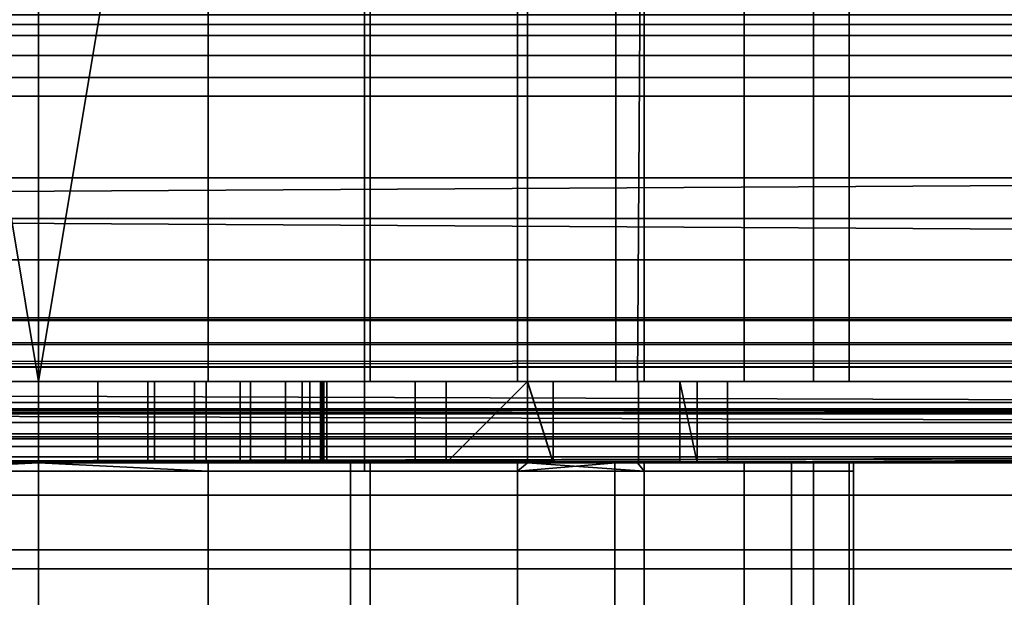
# Model space of a CAD drawing. Header units: millimetres. Extents: x -503 to 6703, y -110 to 249.
# Tile 1014 of 1056: x 4091.77 to 4103.85, y -29.65 to -22.56. Entities that reach past the tile are written whole.
import ezdxf

# ---------------------------------------------------------------- set-up
doc = ezdxf.new("R2010")
doc.units = ezdxf.units.MM
doc.layers.add('152', color=7, linetype='Continuous', true_color=0xffffff)

# ---------------------------------------------------------------- blocks, each defined once
blk = doc.blocks.new('UG_SURFACE_310')
at = {"layer": '152', "color": 250, "linetype": 'Continuous', "lineweight": 35}
for points in [[(4037.5, -21.648, 0.728), (4962.5, -21.648, 0.728), (4962.5, -22.621, 1.379), (4037.5, -22.621, 1.379)], [(4037.5, -23.5, 23.5), (4962.5, -23.5, 23.5), (4962.5, -22.5, 23.5), (4037.5, -22.5, 23.5)], [(4037.5, -22.621, 1.379), (4962.5, -22.621, 1.379), (4962.5, -23.272, 2.352), (4037.5, -23.272, 2.352)], [(4037.5, -23.272, 2.352), (4962.5, -23.272, 2.352), (4962.5, -23.5, 3.5), (4037.5, -23.5, 3.5)], [(4037.5, -23.5, 3.5), (4962.5, -23.5, 3.5), (4962.5, -23.5, 23.5), (4037.5, -23.5, 23.5)]]:
    blk.add_3dface(points, dxfattribs=at)
blk = doc.blocks.new('UG_SURFACE_311')
at = {"layer": '152', "color": 252, "linetype": 'Continuous', "lineweight": 35}
for points in [[(4037.5, -20.228, 24), (4962.5, -20.228, 24), (4962.5, -23.5, 24), (4037.5, -23.5, 24)], [(4037.5, -24.5, 30.5), (4962.5, -24.5, 30.5), (4962.5, -20.25, 30.5), (4037.5, -20.25, 30.5)], [(4037.5, -23, 28), (4962.5, -23, 28), (4962.5, -23.5, 29.5), (4037.5, -23.5, 29.5)], [(4037.5, -23.5, 26.5), (4962.5, -23.5, 26.5), (4962.5, -23, 28), (4037.5, -23, 28)], [(4037.5, -23.5, 0.5), (4962.5, -23.5, 0.5), (4962.5, -24.5, 0.5), (4037.5, -24.5, 0.5)], [(4037.5, -23.5, 24), (4962.5, -23.5, 24), (4962.5, -23.5, 0.5), (4037.5, -23.5, 0.5)], [(4037.5, -23.5, 29.5), (4962.5, -23.5, 29.5), (4962.5, -24.5, 29.5), (4037.5, -24.5, 29.5)], [(4037.5, -24.5, 26.5), (4962.5, -24.5, 26.5), (4962.5, -23.5, 26.5), (4037.5, -23.5, 26.5)], [(4037.5, -24.5, 0.5), (4962.5, -24.5, 0.5), (4962.5, -24.5, 26.5), (4037.5, -24.5, 26.5)], [(4037.5, -24.5, 29.5), (4962.5, -24.5, 29.5), (4962.5, -24.5, 30.5), (4037.5, -24.5, 30.5)]]:
    blk.add_3dface(points, dxfattribs=at)
blk = doc.blocks.new('UG_SURFACE_313')
at = {"layer": '152', "color": 35, "linetype": 'Continuous', "lineweight": 35}
for points in [[(4088, -13.4, 1108), (4096, -13.4, 1108), (4096, -28.1, 1108), (4088, -28.1, 1108)], [(4096, -13.4, 1100), (4088, -13.4, 1100), (4088, -28.1, 1100), (4096, -28.1, 1100)], [(4096, -13.4, 1108), (4096, -13.4, 1100), (4096, -28.1, 1100), (4096, -28.1, 1108)], [(4040, -14.5, 1002), (4114, -14.5, 1002), (4114, -27, 1002), (4040, -27, 1002)], [(4114, -14.5, 1159), (4040, -14.5, 1159), (4040, -27, 1159), (4114, -27, 1159)], [(4098, -14.5, 1003), (4086, -14.5, 1003), (4086, -27, 1003), (4098, -27, 1003)], [(4086, -14.5, 1158), (4098, -14.5, 1158), (4098, -27, 1158), (4086, -27, 1158)], [(4092, -14.5, 1094), (4092, -27, 1094), (4087.933, -27, 1094.864), (4087.933, -14.5, 1094.864)], [(4094.079, -14.5, 1113.781), (4089.921, -14.5, 1113.781), (4092, -27, 1114)], [(4089.921, -14.5, 1113.781), (4089.921, -27, 1113.781), (4092, -27, 1114)], [(4096.067, -14.5, 1094.864), (4096.067, -27, 1094.864), (4092, -27, 1094), (4092, -14.5, 1094)], [(4092, -27, 1114), (4094.079, -27, 1113.781), (4094.079, -14.5, 1113.781)], [(4094.079, -14.5, 1113.781), (4094.079, -27, 1113.781), (4097.878, -27, 1112.09), (4097.878, -14.5, 1112.09)], [(4098, -27, 1096.269), (4096.067, -27, 1094.864), (4096.067, -14.5, 1094.864), (4098, -14.5, 1096.269)], [(4098, -14.5, 1111.955), (4097.878, -14.5, 1112.09), (4097.878, -27, 1112.09), (4098, -27, 1111.955)], [(4104.75, -14.5, 1003), (4098, -14.5, 1003), (4098, -27, 1003), (4104.75, -27, 1003)], [(4098, -14.5, 1158), (4104.75, -14.5, 1158), (4104.75, -27, 1158), (4098, -27, 1158)], [(4099.084, -14.5, 1110.75), (4098, -14.5, 1111.955), (4098, -27, 1111.955), (4099.084, -27, 1110.75)], [(4099.35, -27, 1097.25), (4098, -27, 1096.269), (4098, -14.5, 1096.269), (4099.432, -14.5, 1097.309)], [(4099.084, -27, 1110.75), (4100.66, -27, 1109), (4100.66, -14.5, 1109), (4099.084, -14.5, 1110.75)], [(4099.432, -14.5, 1097.309), (4099.432, -27, 1097.309), (4099.35, -27, 1097.25)], [(4101.511, -14.5, 1100.91), (4101.511, -27, 1100.91), (4099.432, -27, 1097.309), (4099.432, -14.5, 1097.309)], [(4100.66, -14.5, 1109), (4100.66, -27, 1109), (4101.945, -27, 1105.045), (4101.945, -14.5, 1105.045)], [(4101.945, -14.5, 1105.045), (4101.945, -27, 1105.045), (4101.511, -27, 1100.91), (4101.511, -14.5, 1100.91)], [(4963, -30, 2017), (4963, -19.41, 2017), (4037, -19.41, 2017), (4037, -24.75, 2017)], [(4039, -19.41, 30.5), (4961, -19.41, 30.5), (4037, -25, 30.5), (4037, -24.75, 30.5)], [(4961, -19.41, 30.5), (4963, -19.41, 30.5), (4963, -25, 30.5), (4037, -25, 30.5)], [(4127, -22.753, 1171.853), (4040, -22.753, 1171.853), (4040, -19.5, 1172.5), (4127, -19.5, 1172.5)], [(4127, -19.5, 996.5), (4040, -19.5, 996.5), (4040, -22.753, 997.147), (4127, -22.753, 997.147)], [(4127, -25.51, 1170.01), (4040, -25.51, 1170.01), (4040, -22.753, 1171.853), (4127, -22.753, 1171.853)], [(4127, -22.753, 997.147), (4040, -22.753, 997.147), (4040, -25.51, 998.99), (4127, -25.51, 998.99)], [(4037, -24.75, 2017), (4037, -30, 2017), (4963, -30, 2017)], [(4037, -30), (4037, -25), (4963, -25), (4963, -30)], [(4037, -25), (4037, -25, 30.5), (4963, -25, 30.5), (4963, -25)], [(4127, -27.353, 1167.253), (4040, -27.353, 1167.253), (4040, -25.51, 1170.01), (4127, -25.51, 1170.01)], [(4127, -25.51, 998.99), (4040, -25.51, 998.99), (4040, -27.353, 1001.747), (4127, -27.353, 1001.747)], [(4040, -27, 1002), (4114, -27, 1002), (4113.979, -27.257, 1002.051)], [(4113.979, -27.257, 1002.051), (4040, -27.26, 1002.035), (4040, -27, 1002)], [(4114, -27, 1159), (4040, -27, 1159), (4040, -27.383, 1158.924), (4113.968, -27.383, 1158.924)], [(4098, -27, 1129.75), (4086, -27, 1129.75), (4091.272, -27, 1145.576), (4092.728, -27, 1145.576)], [(4086, -27, 1158), (4098, -27, 1158), (4092, -27, 1152.5), (4090.577, -27, 1152.197)], [(4086, -27, 1090.5), (4098, -27, 1090.5), (4092, -27, 1087), (4090.661, -27, 1086.734)], [(4088.5, -27, 1081.5), (4092, -27, 1040.5), (4088.543, -27, 1039.765), (4086, -27, 1090.5)], [(4098, -27, 1003), (4086, -27, 1003), (4090.086, -27, 1008.381), (4092, -27, 1008)], [(4086, -27, 1090.5), (4087.933, -27, 1094.864), (4092, -27, 1094)], [(4092, -27, 1094), (4096.067, -27, 1094.864), (4098, -27, 1090.5), (4086, -27, 1090.5)], [(4092, -27, 1114), (4089.921, -27, 1113.781), (4086, -27, 1129.75), (4098, -27, 1129.75)], [(4088.5, -27, 1081.5), (4095.457, -27, 1039.765), (4092, -27, 1040.5)], [(4095.457, -27, 1039.765), (4088.5, -27, 1081.5), (4088.767, -27, 1080.161)], [(4088.543, -28, 1039.765), (4088.543, -27, 1039.765), (4092, -27, 1040.5), (4092, -28, 1040.5)], [(4098, -27, 1037.918), (4088.767, -27, 1080.161), (4089.525, -27, 1079.025)], [(4088.767, -27, 1080.161), (4098, -27, 1037.918), (4095.457, -27, 1039.765)], [(4098, -27, 1037.918), (4089.525, -27, 1079.025), (4090.661, -27, 1078.266)], [(4092, -28, 1008), (4092, -27, 1008), (4090.086, -27, 1008.381), (4090.086, -28, 1008.381)], [(4090.577, -28, 1152.197), (4090.577, -27, 1152.197), (4092, -27, 1152.5), (4092, -28, 1152.5)], [(4090.661, -27, 1078.266), (4092, -27, 1078), (4098, -27, 1037.918)], [(4090.661, -28, 1086.734), (4090.661, -27, 1086.734), (4092, -27, 1087), (4092, -28, 1087)], [(4092, -28, 1078), (4092, -27, 1078), (4090.661, -27, 1078.266), (4090.661, -28, 1078.266)], [(4092.728, -28, 1145.576), (4092.728, -27, 1145.576), (4091.272, -27, 1145.576), (4091.272, -28, 1145.576)], [(4092, -28, 1040.5), (4092, -27, 1040.5), (4095.457, -27, 1039.765), (4095.457, -28, 1039.765)], [(4093.914, -28, 1008.381), (4093.914, -27, 1008.381), (4092, -27, 1008), (4092, -28, 1008)], [(4098, -27, 1037.918), (4092, -27, 1078), (4093.339, -27, 1078.266)], [(4093.339, -27, 1086.734), (4092, -27, 1087), (4098, -27, 1090.5)], [(4092, -27, 1008), (4093.914, -27, 1008.381), (4098, -27, 1003)], [(4098, -27, 1129.75), (4094.079, -27, 1113.781), (4092, -27, 1114)], [(4093.423, -27, 1152.197), (4092, -27, 1152.5), (4098, -27, 1158)], [(4092, -28, 1087), (4092, -27, 1087), (4093.339, -27, 1086.734), (4093.339, -28, 1086.734)], [(4093.339, -28, 1078.266), (4093.339, -27, 1078.266), (4092, -27, 1078), (4092, -28, 1078)], [(4092, -28, 1152.5), (4092, -27, 1152.5), (4093.423, -27, 1152.197), (4093.423, -28, 1152.197)], [(4098, -27, 1129.75), (4092.728, -27, 1145.576), (4094.057, -27, 1146.168)], [(4094.057, -28, 1146.168), (4094.057, -27, 1146.168), (4092.728, -27, 1145.576), (4092.728, -28, 1145.576)], [(4098, -27, 1090.5), (4094.475, -27, 1085.975), (4093.339, -27, 1086.734)], [(4093.339, -27, 1078.266), (4094.475, -27, 1079.025), (4098, -27, 1037.918)], [(4093.339, -28, 1086.734), (4093.339, -27, 1086.734), (4094.475, -27, 1085.975), (4094.475, -28, 1085.975)], [(4094.475, -28, 1079.025), (4094.475, -27, 1079.025), (4093.339, -27, 1078.266), (4093.339, -28, 1078.266)], [(4098, -27, 1158), (4094.601, -27, 1151.342), (4093.423, -27, 1152.197)], [(4093.423, -28, 1152.197), (4093.423, -27, 1152.197), (4094.601, -27, 1151.342), (4094.601, -28, 1151.342)], [(4095.536, -28, 1009.465), (4095.536, -27, 1009.465), (4093.914, -27, 1008.381), (4093.914, -28, 1008.381)], [(4093.914, -27, 1008.381), (4095.536, -27, 1009.465), (4098, -27, 1003)], [(4094.057, -27, 1146.168), (4095.031, -27, 1147.25), (4098, -27, 1129.75)], [(4095.031, -28, 1147.25), (4095.031, -27, 1147.25), (4094.057, -27, 1146.168), (4094.057, -28, 1146.168)], [(4098, -27, 1129.75), (4097.878, -27, 1112.09), (4094.079, -27, 1113.781)], [(4098, -27, 1090.5), (4095.233, -27, 1084.839), (4094.475, -27, 1085.975)], [(4094.475, -27, 1079.025), (4095.233, -27, 1080.161), (4098, -27, 1037.918)], [(4094.475, -28, 1085.975), (4094.475, -27, 1085.975), (4095.233, -27, 1084.839), (4095.233, -28, 1084.839)], [(4095.233, -28, 1080.161), (4095.233, -27, 1080.161), (4094.475, -27, 1079.025), (4094.475, -28, 1079.025)], [(4098, -27, 1158), (4095.329, -27, 1150.082), (4094.601, -27, 1151.342)], [(4094.601, -28, 1151.342), (4094.601, -27, 1151.342), (4095.329, -27, 1150.082), (4095.329, -28, 1150.082)], [(4098, -27, 1129.75), (4095.031, -27, 1147.25), (4095.481, -27, 1148.634)], [(4095.481, -28, 1148.634), (4095.481, -27, 1148.634), (4095.031, -27, 1147.25), (4095.031, -28, 1147.25)], [(4098, -27, 1090.5), (4098, -27, 1037.918), (4095.233, -27, 1080.161), (4095.5, -27, 1081.5)], [(4095.5, -27, 1083.5), (4095.233, -27, 1084.839), (4098, -27, 1090.5)], [(4095.233, -28, 1084.839), (4095.233, -27, 1084.839), (4095.5, -27, 1083.5), (4095.5, -28, 1083.5)], [(4095.5, -28, 1081.5), (4095.5, -27, 1081.5), (4095.233, -27, 1080.161), (4095.233, -28, 1080.161)], [(4095.481, -27, 1148.634), (4095.329, -27, 1150.082), (4098, -27, 1158), (4098, -27, 1129.75)], [(4095.329, -28, 1150.082), (4095.329, -27, 1150.082), (4095.481, -27, 1148.634), (4095.481, -28, 1148.634)], [(4098.316, -28, 1037.689), (4095.457, -28, 1039.765), (4095.457, -27, 1039.765), (4098, -27, 1037.918)], [(4098, -27, 1090.5), (4095.5, -27, 1081.5), (4095.5, -27, 1083.5)], [(4095.5, -27, 1083.5), (4095.5, -27, 1081.5), (4095.5, -28, 1081.5), (4095.5, -28, 1083.5)], [(4096.62, -28, 1011.087), (4096.62, -27, 1011.087), (4095.536, -27, 1009.465), (4095.536, -28, 1009.465)], [(4098, -27, 1003), (4095.536, -27, 1009.465), (4096.62, -27, 1011.087)], [(4096.067, -27, 1094.864), (4098, -27, 1096.269), (4098, -27, 1090.5)], [(4097, -28, 1013), (4097, -27, 1013), (4096.62, -27, 1011.087), (4096.62, -28, 1011.087)], [(4098, -27, 1014.25), (4098, -27, 1003), (4096.62, -27, 1011.087), (4097, -27, 1013)], [(4097, -28, 1025.126), (4099.363, -28, 1027.753), (4099.363, -27, 1027.753), (4098, -27, 1026.238)], [(4098, -27, 1026.238), (4097, -27, 1025.126), (4097, -28, 1025.126)], [(4097, -28, 1013), (4097, -28, 1025.126), (4097, -27, 1025.126), (4097, -27, 1014.25)], [(4097, -27, 1014.25), (4097, -27, 1013), (4097, -28, 1013)], [(4097, -27, 1013), (4097, -27, 1014.25), (4098, -27, 1014.25)], [(4098, -27, 1026.238), (4098, -27, 1014.25), (4097, -27, 1014.25), (4097, -27, 1025.126)], [(4098, -27, 1129.75), (4098, -27, 1111.955), (4097.878, -27, 1112.09)], [(4098, -27, 1037.918), (4098.316, -27, 1037.689), (4098.316, -28, 1037.689)], [(4104.75, -27, 1014.25), (4098, -27, 1014.25), (4098, -27, 1026.238), (4099.363, -27, 1027.753)], [(4104.75, -27, 1090.5), (4098, -27, 1090.5), (4098, -27, 1096.269), (4099.35, -27, 1097.25)], [(4104.75, -27, 1110.75), (4099.084, -27, 1110.75), (4098, -27, 1111.955)], [(4098, -27, 1111.955), (4098, -27, 1129.75), (4104.75, -27, 1129.75), (4104.75, -27, 1110.75)], [(4098.316, -27, 1037.689), (4098, -27, 1037.918), (4098, -27, 1090.5), (4104.75, -27, 1090.5)], [(4104.75, -27, 1158), (4104.75, -27, 1129.75), (4098, -27, 1129.75), (4098, -27, 1158)], [(4104.75, -27, 1014.25), (4104.75, -27, 1003), (4098, -27, 1003), (4098, -27, 1014.25)], [(4100.083, -28, 1034.629), (4098.316, -28, 1037.689), (4098.316, -27, 1037.689), (4099.869, -27, 1035)], [(4104.75, -27, 1090.5), (4104.75, -27, 1035), (4099.869, -27, 1035), (4098.316, -27, 1037.689)], [(4100.66, -27, 1109), (4099.084, -27, 1110.75), (4104.75, -27, 1110.75)], [(4104.75, -27, 1097.25), (4099.35, -27, 1097.25), (4099.432, -27, 1097.309)], [(4099.35, -27, 1097.25), (4104.75, -27, 1097.25), (4104.75, -27, 1090.5)], [(4100.454, -28, 1031.115), (4100.454, -27, 1031.115), (4099.363, -27, 1027.753), (4099.363, -28, 1027.753)], [(4104.75, -27, 1035), (4104.75, -27, 1014.25), (4099.363, -27, 1027.753), (4100.454, -27, 1031.115)], [(4104.75, -27, 1097.25), (4099.432, -27, 1097.309), (4101.511, -27, 1100.91)], [(4099.869, -27, 1035), (4100.083, -27, 1034.629), (4100.083, -28, 1034.629)], [(4100.083, -27, 1034.629), (4099.869, -27, 1035), (4104.75, -27, 1035)], [(4100.083, -28, 1034.629), (4100.083, -27, 1034.629), (4100.454, -27, 1031.115), (4100.454, -28, 1031.115)], [(4100.454, -27, 1031.115), (4100.083, -27, 1034.629), (4104.75, -27, 1035)], [(4104.75, -27, 1110.75), (4101.945, -27, 1105.045), (4100.66, -27, 1109)], [(4101.511, -27, 1100.91), (4101.945, -27, 1105.045), (4104.75, -27, 1110.75), (4104.75, -27, 1097.25)], [(4040, -27.26, 1002.035), (4113.979, -27.257, 1002.051), (4113.968, -27.383, 1002.076)], [(4040, -27.26, 1002.035), (4113.968, -27.383, 1002.076), (4113.944, -27.503, 1002.136)], [(4113.944, -27.503, 1002.136), (4040, -27.503, 1002.136), (4040, -27.26, 1002.035)], [(4127, -28, 1164), (4040, -28, 1164), (4040, -27.353, 1167.253), (4127, -27.353, 1167.253)], [(4127, -27.353, 1001.747), (4040, -27.353, 1001.747), (4040, -27.503, 1002.136), (4113.944, -27.503, 1002.136)], [(4113.968, -27.383, 1158.924), (4040, -27.383, 1158.924), (4040, -27.707, 1158.707), (4113.879, -27.707, 1158.707)], [(4113.879, -27.707, 1158.707), (4040, -27.707, 1158.707), (4040, -27.924, 1158.383), (4113.744, -27.924, 1158.383)], [(4113.744, -27.924, 1158.383), (4040, -27.924, 1158.383), (4040, -28, 1158), (4113.586, -28, 1158)], [(4113.586, -28, 1158), (4040, -28, 1158), (4040, -28, 1164), (4127, -28, 1164)], [(4092, -43.5, 1005), (4092, -28, 1005), (4088.173, -28, 1005.761), (4088.173, -43.5, 1005.761)], [(4088.173, -43.5, 1041.239), (4088.173, -28, 1041.239), (4092, -28, 1042), (4092, -43.5, 1042)], [(4092, -28, 1042), (4088.173, -28, 1041.239), (4088.543, -28, 1039.765), (4092, -28, 1040.5)], [(4088.173, -28, 1005.761), (4092, -28, 1005), (4092, -28, 1008), (4090.086, -28, 1008.381)], [(4088.5, -28, 1081.5), (4093.339, -28, 1078.266), (4092, -28, 1078), (4090.661, -28, 1078.266)], [(4088.5, -28, 1081.5), (4095.5, -28, 1081.5), (4095.233, -28, 1080.161), (4094.475, -28, 1079.025)], [(4095.5, -28, 1083.5), (4088.5, -28, 1083.5), (4088.767, -28, 1084.839), (4089.525, -28, 1085.975)], [(4094.475, -28, 1079.025), (4093.339, -28, 1078.266), (4088.5, -28, 1081.5)], [(4088.5, -28, 1081.5), (4088.5, -28, 1083.5), (4095.5, -28, 1083.5), (4095.5, -28, 1081.5)], [(4088.969, -28, 1147.25), (4088.519, -28, 1148.634), (4088.671, -28, 1150.082), (4092, -28, 1149)], [(4088.671, -28, 1150.082), (4089.399, -28, 1151.342), (4090.577, -28, 1152.197), (4092, -28, 1149)], [(4091.272, -28, 1145.576), (4089.943, -28, 1146.168), (4088.969, -28, 1147.25), (4092, -28, 1149)], [(4089.525, -28, 1085.975), (4090.661, -28, 1086.734), (4095.5, -28, 1083.5)], [(4090.577, -28, 1152.197), (4092, -28, 1152.5), (4093.423, -28, 1152.197), (4092, -28, 1149)], [(4095.5, -28, 1083.5), (4090.661, -28, 1086.734), (4092, -28, 1087), (4093.339, -28, 1086.734)], [(4094.057, -28, 1146.168), (4092.728, -28, 1145.576), (4091.272, -28, 1145.576), (4092, -28, 1149)], [(4095.827, -43.5, 1005.761), (4095.827, -28, 1005.761), (4092, -28, 1005), (4092, -43.5, 1005)], [(4092, -43.5, 1042), (4092, -28, 1042), (4095.827, -28, 1041.239), (4095.827, -43.5, 1041.239)], [(4092, -28, 1040.5), (4095.457, -28, 1039.765), (4095.827, -28, 1041.239), (4092, -28, 1042)], [(4093.914, -28, 1008.381), (4092, -28, 1008), (4092, -28, 1005), (4095.827, -28, 1005.761)], [(4092, -28, 1149), (4093.423, -28, 1152.197), (4094.601, -28, 1151.342)], [(4094.601, -28, 1151.342), (4095.329, -28, 1150.082), (4095.481, -28, 1148.634), (4092, -28, 1149)], [(4095.481, -28, 1148.634), (4095.031, -28, 1147.25), (4094.057, -28, 1146.168), (4092, -28, 1149)], [(4093.339, -28, 1086.734), (4094.475, -28, 1085.975), (4095.233, -28, 1084.839), (4095.5, -28, 1083.5)], [(4095.827, -28, 1005.761), (4099.071, -28, 1007.929), (4095.536, -28, 1009.465), (4093.914, -28, 1008.381)], [(4099.071, -28, 1039.071), (4095.827, -28, 1041.239), (4095.457, -28, 1039.765), (4098.316, -28, 1037.689)], [(4096.62, -28, 1011.087), (4095.536, -28, 1009.465), (4099.071, -28, 1007.929), (4101.239, -28, 1011.173)], [(4099.071, -43.5, 1007.929), (4099.071, -28, 1007.929), (4095.827, -28, 1005.761), (4095.827, -43.5, 1005.761)], [(4095.827, -43.5, 1041.239), (4095.827, -28, 1041.239), (4099.071, -28, 1039.071), (4099.071, -43.5, 1039.071)], [(4097, -28, 1013), (4096.62, -28, 1011.087), (4101.239, -28, 1011.173)], [(4097, -28, 1013), (4101.239, -28, 1011.173), (4102, -28, 1015)], [(4102, -28, 1015), (4099.363, -28, 1027.753), (4097, -28, 1025.126), (4097, -28, 1013)], [(4098.316, -28, 1037.689), (4100.083, -28, 1034.629), (4101.239, -28, 1035.827), (4099.071, -28, 1039.071)], [(4101.239, -43.5, 1011.173), (4101.239, -28, 1011.173), (4099.071, -28, 1007.929), (4099.071, -43.5, 1007.929)], [(4099.071, -43.5, 1039.071), (4099.071, -28, 1039.071), (4101.239, -28, 1035.827), (4101.239, -43.5, 1035.827)], [(4100.454, -28, 1031.115), (4099.363, -28, 1027.753), (4102, -28, 1015), (4102, -28, 1032)], [(4102, -28, 1032), (4101.239, -28, 1035.827), (4100.083, -28, 1034.629), (4100.454, -28, 1031.115)], [(4102, -43.5, 1015), (4102, -28, 1015), (4101.239, -28, 1011.173), (4101.239, -43.5, 1011.173)], [(4101.239, -43.5, 1035.827), (4101.239, -28, 1035.827), (4102, -28, 1032), (4102, -43.5, 1032)], [(4102, -28, 1032), (4102, -28, 1015), (4102, -43.5, 1015), (4102, -43.5, 1032)], [(4088, -28.1, 1108), (4096, -28.1, 1108), (4092, -28.1, 1114), (4087.933, -28.1, 1113.135)], [(4087.933, -43.5, 1113.135), (4087.933, -28.1, 1113.135), (4092, -28.1, 1114), (4092, -43.5, 1114)], [(4096, -28.1, 1100), (4088, -28.1, 1100), (4089.921, -28.1, 1094.218), (4094.079, -28.1, 1094.218)], [(4094.079, -43.5, 1094.218), (4094.079, -28.1, 1094.218), (4089.921, -28.1, 1094.218), (4089.921, -43.5, 1094.218)], [(4096, -28.1, 1108), (4099.432, -28.1, 1110.691), (4096.067, -28.1, 1113.135), (4092, -28.1, 1114)], [(4092, -43.5, 1114), (4092, -28.1, 1114), (4096.067, -28.1, 1113.135), (4096.067, -43.5, 1113.135)], [(4094.079, -28.1, 1094.218), (4097.878, -28.1, 1095.91), (4096, -28.1, 1100)], [(4097.878, -43.5, 1095.91), (4097.878, -28.1, 1095.91), (4094.079, -28.1, 1094.218), (4094.079, -43.5, 1094.218)], [(4096, -28.1, 1100), (4100.66, -28.1, 1099), (4101.945, -28.1, 1102.955)], [(4101.945, -28.1, 1102.955), (4101.511, -28.1, 1107.09), (4096, -28.1, 1108), (4096, -28.1, 1100)], [(4096, -28.1, 1100), (4097.878, -28.1, 1095.91), (4100.66, -28.1, 1099)], [(4101.511, -28.1, 1107.09), (4099.432, -28.1, 1110.691), (4096, -28.1, 1108)], [(4096.067, -43.5, 1113.135), (4096.067, -28.1, 1113.135), (4099.432, -28.1, 1110.691), (4099.432, -43.5, 1110.691)], [(4100.66, -43.5, 1099), (4100.66, -28.1, 1099), (4097.878, -28.1, 1095.91), (4097.878, -43.5, 1095.91)], [(4099.432, -43.5, 1110.691), (4099.432, -28.1, 1110.691), (4101.511, -28.1, 1107.09), (4101.511, -43.5, 1107.09)], [(4101.945, -43.5, 1102.955), (4101.945, -28.1, 1102.955), (4100.66, -28.1, 1099), (4100.66, -43.5, 1099)], [(4101.511, -43.5, 1107.09), (4101.511, -28.1, 1107.09), (4101.945, -28.1, 1102.955), (4101.945, -43.5, 1102.955)]]:
    blk.add_3dface(points, dxfattribs=at)
blk = doc.blocks.new('UG_SURFACE_335')
at = {"layer": '152', "color": 252, "linetype": 'Continuous', "lineweight": 35}
for points in [[(4088, -13.4, 1108), (4096, -13.4, 1108), (4096, -28.1, 1108), (4088, -28.1, 1108)], [(4096, -13.4, 1100), (4088, -13.4, 1100), (4088, -28.1, 1100), (4096, -28.1, 1100)], [(4096, -13.4, 1108), (4096, -13.4, 1100), (4096, -28.1, 1100), (4096, -28.1, 1108)], [(4114, -14.5, 1159), (4040, -14.5, 1159), (4040, -27, 1159), (4114, -27, 1159)], [(4040, -14.5, 1002), (4114, -14.5, 1002), (4114, -27, 1002), (4040, -27, 1002)], [(4098, -14.5, 1003), (4086, -14.5, 1003), (4086, -27, 1003), (4098, -27, 1003)], [(4086, -14.5, 1158), (4098, -14.5, 1158), (4098, -27, 1158), (4086, -27, 1158)], [(4092, -14.5, 1094), (4092, -27, 1094), (4087.933, -27, 1094.864), (4087.933, -14.5, 1094.864)], [(4094.079, -14.5, 1113.781), (4089.921, -14.5, 1113.781), (4092, -27, 1114)], [(4089.921, -14.5, 1113.781), (4089.921, -27, 1113.781), (4092, -27, 1114)], [(4096.067, -14.5, 1094.864), (4096.067, -27, 1094.864), (4092, -27, 1094), (4092, -14.5, 1094)], [(4092, -27, 1114), (4094.079, -27, 1113.781), (4094.079, -14.5, 1113.781)], [(4094.079, -14.5, 1113.781), (4094.079, -27, 1113.781), (4097.878, -27, 1112.09), (4097.878, -14.5, 1112.09)], [(4098, -27, 1096.269), (4096.067, -27, 1094.864), (4096.067, -14.5, 1094.864), (4098, -14.5, 1096.269)], [(4098, -14.5, 1111.955), (4097.878, -14.5, 1112.09), (4097.878, -27, 1112.09), (4098, -27, 1111.955)], [(4104.75, -14.5, 1003), (4098, -14.5, 1003), (4098, -27, 1003), (4104.75, -27, 1003)], [(4098, -14.5, 1158), (4104.75, -14.5, 1158), (4104.75, -27, 1158), (4098, -27, 1158)], [(4099.084, -14.5, 1110.75), (4098, -14.5, 1111.955), (4098, -27, 1111.955), (4099.084, -27, 1110.75)], [(4099.35, -27, 1097.25), (4098, -27, 1096.269), (4098, -14.5, 1096.269), (4099.432, -14.5, 1097.309)], [(4099.084, -27, 1110.75), (4100.66, -27, 1109), (4100.66, -14.5, 1109), (4099.084, -14.5, 1110.75)], [(4099.432, -14.5, 1097.309), (4099.432, -27, 1097.309), (4099.35, -27, 1097.25)], [(4101.511, -14.5, 1100.91), (4101.511, -27, 1100.91), (4099.432, -27, 1097.309), (4099.432, -14.5, 1097.309)], [(4100.66, -14.5, 1109), (4100.66, -27, 1109), (4101.945, -27, 1105.045), (4101.945, -14.5, 1105.045)], [(4101.945, -14.5, 1105.045), (4101.945, -27, 1105.045), (4101.511, -27, 1100.91), (4101.511, -14.5, 1100.91)], [(4114, -27, 1159), (4040, -27, 1159), (4040, -27.383, 1158.924), (4113.968, -27.383, 1158.924)], [(4113.968, -27.383, 1002.076), (4040, -27.383, 1002.076), (4040, -27, 1002), (4114, -27, 1002)], [(4098, -27, 1129.75), (4086, -27, 1129.75), (4091.272, -27, 1145.576), (4092.728, -27, 1145.576)], [(4086, -27, 1158), (4098, -27, 1158), (4092, -27, 1152.5), (4090.577, -27, 1152.197)], [(4086, -27, 1090.5), (4098, -27, 1090.5), (4092, -27, 1087), (4090.661, -27, 1086.734)], [(4088.5, -27, 1081.5), (4092, -27, 1040.5), (4088.543, -27, 1039.765), (4086, -27, 1090.5)], [(4098, -27, 1003), (4086, -27, 1003), (4090.086, -27, 1008.381), (4092, -27, 1008)], [(4086, -27, 1090.5), (4087.933, -27, 1094.864), (4092, -27, 1094)], [(4092, -27, 1094), (4096.067, -27, 1094.864), (4098, -27, 1090.5), (4086, -27, 1090.5)], [(4092, -27, 1114), (4089.921, -27, 1113.781), (4086, -27, 1129.75), (4098, -27, 1129.75)], [(4088.5, -27, 1081.5), (4095.457, -27, 1039.765), (4092, -27, 1040.5)], [(4095.457, -27, 1039.765), (4088.5, -27, 1081.5), (4088.767, -27, 1080.161)], [(4088.543, -28, 1039.765), (4088.543, -27, 1039.765), (4092, -27, 1040.5), (4092, -28, 1040.5)], [(4098, -27, 1037.918), (4088.767, -27, 1080.161), (4089.525, -27, 1079.025)], [(4088.767, -27, 1080.161), (4098, -27, 1037.918), (4095.457, -27, 1039.765)], [(4098, -27, 1037.918), (4089.525, -27, 1079.025), (4090.661, -27, 1078.266)], [(4092, -28, 1008), (4092, -27, 1008), (4090.086, -27, 1008.381), (4090.086, -28, 1008.381)], [(4090.577, -28, 1152.197), (4090.577, -27, 1152.197), (4092, -27, 1152.5), (4092, -28, 1152.5)], [(4090.661, -28, 1086.734), (4090.661, -27, 1086.734), (4092, -27, 1087), (4092, -28, 1087)], [(4092, -28, 1078), (4092, -27, 1078), (4090.661, -27, 1078.266), (4090.661, -28, 1078.266)], [(4090.661, -27, 1078.266), (4092, -27, 1078), (4098, -27, 1037.918)], [(4092.728, -28, 1145.576), (4092.728, -27, 1145.576), (4091.272, -27, 1145.576), (4091.272, -28, 1145.576)], [(4092, -28, 1040.5), (4092, -27, 1040.5), (4095.457, -27, 1039.765), (4095.457, -28, 1039.765)], [(4093.914, -28, 1008.381), (4093.914, -27, 1008.381), (4092, -27, 1008), (4092, -28, 1008)], [(4092, -28, 1087), (4092, -27, 1087), (4093.339, -27, 1086.734), (4093.339, -28, 1086.734)], [(4093.339, -28, 1078.266), (4093.339, -27, 1078.266), (4092, -27, 1078), (4092, -28, 1078)], [(4092, -28, 1152.5), (4092, -27, 1152.5), (4093.423, -27, 1152.197), (4093.423, -28, 1152.197)], [(4098, -27, 1037.918), (4092, -27, 1078), (4093.339, -27, 1078.266)], [(4093.339, -27, 1086.734), (4092, -27, 1087), (4098, -27, 1090.5)], [(4092, -27, 1008), (4093.914, -27, 1008.381), (4098, -27, 1003)], [(4098, -27, 1129.75), (4094.079, -27, 1113.781), (4092, -27, 1114)], [(4093.423, -27, 1152.197), (4092, -27, 1152.5), (4098, -27, 1158)], [(4094.057, -28, 1146.168), (4094.057, -27, 1146.168), (4092.728, -27, 1145.576), (4092.728, -28, 1145.576)], [(4098, -27, 1129.75), (4092.728, -27, 1145.576), (4094.057, -27, 1146.168)], [(4093.339, -28, 1086.734), (4093.339, -27, 1086.734), (4094.475, -27, 1085.975), (4094.475, -28, 1085.975)], [(4094.475, -28, 1079.025), (4094.475, -27, 1079.025), (4093.339, -27, 1078.266), (4093.339, -28, 1078.266)], [(4098, -27, 1090.5), (4094.475, -27, 1085.975), (4093.339, -27, 1086.734)], [(4093.339, -27, 1078.266), (4094.475, -27, 1079.025), (4098, -27, 1037.918)], [(4093.423, -28, 1152.197), (4093.423, -27, 1152.197), (4094.601, -27, 1151.342), (4094.601, -28, 1151.342)], [(4098, -27, 1158), (4094.601, -27, 1151.342), (4093.423, -27, 1152.197)], [(4095.536, -28, 1009.465), (4095.536, -27, 1009.465), (4093.914, -27, 1008.381), (4093.914, -28, 1008.381)], [(4093.914, -27, 1008.381), (4095.536, -27, 1009.465), (4098, -27, 1003)], [(4095.031, -28, 1147.25), (4095.031, -27, 1147.25), (4094.057, -27, 1146.168), (4094.057, -28, 1146.168)], [(4094.057, -27, 1146.168), (4095.031, -27, 1147.25), (4098, -27, 1129.75)], [(4098, -27, 1129.75), (4097.878, -27, 1112.09), (4094.079, -27, 1113.781)], [(4094.475, -28, 1085.975), (4094.475, -27, 1085.975), (4095.233, -27, 1084.839), (4095.233, -28, 1084.839)], [(4095.233, -28, 1080.161), (4095.233, -27, 1080.161), (4094.475, -27, 1079.025), (4094.475, -28, 1079.025)], [(4098, -27, 1090.5), (4095.233, -27, 1084.839), (4094.475, -27, 1085.975)], [(4094.475, -27, 1079.025), (4095.233, -27, 1080.161), (4098, -27, 1037.918)], [(4094.601, -28, 1151.342), (4094.601, -27, 1151.342), (4095.329, -27, 1150.082), (4095.329, -28, 1150.082)], [(4098, -27, 1158), (4095.329, -27, 1150.082), (4094.601, -27, 1151.342)], [(4095.481, -28, 1148.634), (4095.481, -27, 1148.634), (4095.031, -27, 1147.25), (4095.031, -28, 1147.25)], [(4098, -27, 1129.75), (4095.031, -27, 1147.25), (4095.481, -27, 1148.634)], [(4095.233, -28, 1084.839), (4095.233, -27, 1084.839), (4095.5, -27, 1083.5), (4095.5, -28, 1083.5)], [(4095.5, -28, 1081.5), (4095.5, -27, 1081.5), (4095.233, -27, 1080.161), (4095.233, -28, 1080.161)], [(4098, -27, 1090.5), (4098, -27, 1037.918), (4095.233, -27, 1080.161), (4095.5, -27, 1081.5)], [(4095.5, -27, 1083.5), (4095.233, -27, 1084.839), (4098, -27, 1090.5)], [(4095.329, -28, 1150.082), (4095.329, -27, 1150.082), (4095.481, -27, 1148.634), (4095.481, -28, 1148.634)], [(4095.481, -27, 1148.634), (4095.329, -27, 1150.082), (4098, -27, 1158), (4098, -27, 1129.75)], [(4098, -28, 1037.918), (4095.457, -28, 1039.765), (4095.457, -27, 1039.765), (4098, -27, 1037.918)], [(4095.5, -27, 1083.5), (4095.5, -27, 1081.5), (4095.5, -28, 1081.5), (4095.5, -28, 1083.5)], [(4098, -27, 1090.5), (4095.5, -27, 1081.5), (4095.5, -27, 1083.5)], [(4096.62, -28, 1011.087), (4096.62, -27, 1011.087), (4095.536, -27, 1009.465), (4095.536, -28, 1009.465)], [(4098, -27, 1003), (4095.536, -27, 1009.465), (4096.62, -27, 1011.087)], [(4096.067, -27, 1094.864), (4098, -27, 1096.269), (4098, -27, 1090.5)], [(4097, -28, 1013), (4097, -27, 1013), (4096.62, -27, 1011.087), (4096.62, -28, 1011.087)], [(4098, -27, 1014.25), (4098, -27, 1003), (4096.62, -27, 1011.087), (4097, -27, 1013)], [(4098, -27, 1026.238), (4097, -27, 1025.126), (4097, -28, 1025.126), (4098, -28, 1026.238)], [(4097, -28, 1014.25), (4097, -28, 1025.126), (4097, -27, 1025.126), (4097, -27, 1014.25)], [(4097, -27, 1014.25), (4097, -27, 1013), (4097, -28, 1013), (4097, -28, 1014.25)], [(4097, -27, 1013), (4097, -27, 1014.25), (4098, -27, 1014.25)], [(4098, -27, 1026.238), (4098, -27, 1014.25), (4097, -27, 1014.25), (4097, -27, 1025.126)], [(4098, -27, 1129.75), (4098, -27, 1111.955), (4097.878, -27, 1112.09)], [(4098, -27, 1037.918), (4098.316, -27, 1037.689), (4098.316, -28, 1037.689), (4098, -28, 1037.918)], [(4098, -28, 1026.238), (4099.363, -28, 1027.753), (4099.363, -27, 1027.753), (4098, -27, 1026.238)], [(4104.75, -27, 1014.25), (4098, -27, 1014.25), (4098, -27, 1026.238), (4099.363, -27, 1027.753)], [(4104.75, -27, 1090.5), (4098, -27, 1090.5), (4098, -27, 1096.269), (4099.35, -27, 1097.25)], [(4104.75, -27, 1110.75), (4099.084, -27, 1110.75), (4098, -27, 1111.955)], [(4098, -27, 1111.955), (4098, -27, 1129.75), (4104.75, -27, 1129.75), (4104.75, -27, 1110.75)], [(4098.316, -27, 1037.689), (4098, -27, 1037.918), (4098, -27, 1090.5), (4104.75, -27, 1090.5)], [(4104.75, -27, 1158), (4104.75, -27, 1129.75), (4098, -27, 1129.75), (4098, -27, 1158)], [(4104.75, -27, 1014.25), (4104.75, -27, 1003), (4098, -27, 1003), (4098, -27, 1014.25)], [(4099.869, -28, 1035), (4098.316, -28, 1037.689), (4098.316, -27, 1037.689), (4099.869, -27, 1035)], [(4104.75, -27, 1090.5), (4104.75, -27, 1035), (4099.869, -27, 1035), (4098.316, -27, 1037.689)], [(4100.66, -27, 1109), (4099.084, -27, 1110.75), (4104.75, -27, 1110.75)], [(4104.75, -27, 1097.25), (4099.35, -27, 1097.25), (4099.432, -27, 1097.309)], [(4099.35, -27, 1097.25), (4104.75, -27, 1097.25), (4104.75, -27, 1090.5)], [(4100.454, -28, 1031.115), (4100.454, -27, 1031.115), (4099.363, -27, 1027.753), (4099.363, -28, 1027.753)], [(4104.75, -27, 1035), (4104.75, -27, 1014.25), (4099.363, -27, 1027.753), (4100.454, -27, 1031.115)], [(4104.75, -27, 1097.25), (4099.432, -27, 1097.309), (4101.511, -27, 1100.91)], [(4099.869, -27, 1035), (4100.083, -27, 1034.629), (4100.083, -28, 1034.629), (4099.869, -28, 1035)], [(4100.083, -27, 1034.629), (4099.869, -27, 1035), (4104.75, -27, 1035)], [(4100.083, -28, 1034.629), (4100.083, -27, 1034.629), (4100.454, -27, 1031.115), (4100.454, -28, 1031.115)], [(4100.454, -27, 1031.115), (4100.083, -27, 1034.629), (4104.75, -27, 1035)], [(4104.75, -27, 1110.75), (4101.945, -27, 1105.045), (4100.66, -27, 1109)], [(4101.511, -27, 1100.91), (4101.945, -27, 1105.045), (4104.75, -27, 1110.75), (4104.75, -27, 1097.25)], [(4113.968, -27.383, 1158.924), (4040, -27.383, 1158.924), (4040, -27.707, 1158.707), (4113.879, -27.707, 1158.707)], [(4113.879, -27.707, 1002.293), (4040, -27.707, 1002.293), (4040, -27.383, 1002.076), (4113.968, -27.383, 1002.076)], [(4113.879, -27.707, 1158.707), (4040, -27.707, 1158.707), (4040, -27.924, 1158.383), (4113.744, -27.924, 1158.383)], [(4113.744, -27.924, 1002.617), (4040, -27.924, 1002.617), (4040, -27.707, 1002.293), (4113.879, -27.707, 1002.293)], [(4113.744, -27.924, 1158.383), (4040, -27.924, 1158.383), (4040, -28, 1158), (4079.25, -28, 1158)], [(4079.25, -28, 1003), (4040, -28, 1003), (4040, -27.924, 1002.617), (4113.744, -27.924, 1002.617)], [(4113.744, -27.924, 1158.383), (4079.25, -28, 1158), (4082.75, -28, 1158)], [(4082.75, -28, 1003), (4079.25, -28, 1003), (4113.744, -27.924, 1002.617)], [(4113.744, -27.924, 1158.383), (4082.75, -28, 1158), (4086, -28, 1158)], [(4113.744, -27.924, 1002.617), (4086, -28, 1003), (4082.75, -28, 1003)], [(4086, -28, 1158), (4098, -28, 1158), (4113.744, -27.924, 1158.383)], [(4113.744, -27.924, 1002.617), (4098, -28, 1003), (4086, -28, 1003)], [(4098, -28, 1158), (4086, -28, 1158), (4092, -28, 1152.5), (4093.423, -28, 1152.197)], [(4090.577, -28, 1152.197), (4092, -28, 1152.5), (4086, -28, 1158)], [(4086, -28, 1129.75), (4098, -28, 1129.75), (4092.728, -28, 1145.576), (4091.272, -28, 1145.576)], [(4098, -28, 1090.5), (4086, -28, 1090.5), (4092, -28, 1087), (4093.339, -28, 1086.734)], [(4090.661, -28, 1086.734), (4092, -28, 1087), (4086, -28, 1090.5)], [(4092, -28, 1008), (4090.086, -28, 1008.381), (4086, -28, 1003), (4098, -28, 1003)], [(4092, -28, 1094), (4087.933, -28, 1094.864), (4086, -28, 1090.5), (4098, -28, 1090.5)], [(4086, -28, 1129.75), (4089.921, -28, 1113.781), (4092, -28, 1114)], [(4092, -28, 1114), (4094.079, -28, 1113.781), (4098, -28, 1129.75), (4086, -28, 1129.75)], [(4092, -28, 1094), (4092, -28.1, 1094), (4087.933, -28.1, 1094.864), (4087.933, -28, 1094.864)], [(4088.543, -28, 1039.765), (4092, -28, 1040.5), (4092, -28, 1078), (4090.661, -28, 1078.266)], [(4092, -28, 1114), (4089.921, -28.1, 1113.781), (4094.079, -28.1, 1113.781)], [(4092, -28, 1114), (4089.921, -28, 1113.781), (4089.921, -28.1, 1113.781)], [(4093.339, -28, 1078.266), (4092, -28, 1078), (4092, -28, 1040.5), (4095.457, -28, 1039.765)], [(4098, -28, 1003), (4093.914, -28, 1008.381), (4092, -28, 1008)], [(4098, -28, 1090.5), (4096.067, -28, 1094.864), (4092, -28, 1094)], [(4094.079, -28.1, 1113.781), (4094.079, -28, 1113.781), (4092, -28, 1114)], [(4096.067, -28, 1094.864), (4096.067, -28.1, 1094.864), (4092, -28.1, 1094), (4092, -28, 1094)], [(4094.057, -28, 1146.168), (4092.728, -28, 1145.576), (4098, -28, 1129.75)], [(4095.457, -28, 1039.765), (4094.475, -28, 1079.025), (4093.339, -28, 1078.266)], [(4093.339, -28, 1086.734), (4094.475, -28, 1085.975), (4098, -28, 1090.5)], [(4093.423, -28, 1152.197), (4094.601, -28, 1151.342), (4098, -28, 1158)], [(4098, -28, 1003), (4095.536, -28, 1009.465), (4093.914, -28, 1008.381)], [(4098, -28, 1129.75), (4095.031, -28, 1147.25), (4094.057, -28, 1146.168)], [(4094.079, -28, 1113.781), (4097.878, -28, 1112.09), (4098, -28, 1129.75)], [(4094.079, -28, 1113.781), (4094.079, -28.1, 1113.781), (4097.878, -28.1, 1112.09), (4097.878, -28, 1112.09)], [(4095.457, -28, 1039.765), (4095.233, -28, 1080.161), (4094.475, -28, 1079.025)], [(4094.475, -28, 1085.975), (4095.233, -28, 1084.839), (4098, -28, 1090.5)], [(4094.601, -28, 1151.342), (4095.329, -28, 1150.082), (4098, -28, 1158)], [(4095.481, -28, 1148.634), (4095.031, -28, 1147.25), (4098, -28, 1129.75)], [(4098, -28, 1090.5), (4095.233, -28, 1084.839), (4095.5, -28, 1083.5)], [(4095.5, -28, 1081.5), (4095.233, -28, 1080.161), (4095.457, -28, 1039.765), (4098, -28, 1090.5)], [(4098, -28, 1129.75), (4098, -28, 1158), (4095.329, -28, 1150.082), (4095.481, -28, 1148.634)], [(4095.457, -28, 1039.765), (4098, -28, 1037.918), (4098, -28, 1090.5)], [(4098, -28, 1090.5), (4095.5, -28, 1083.5), (4095.5, -28, 1081.5)], [(4096.62, -28, 1011.087), (4095.536, -28, 1009.465), (4098, -28, 1003)], [(4098, -28, 1090.5), (4098, -28, 1096.269), (4096.067, -28, 1094.864)], [(4099.432, -28.1, 1097.309), (4096.067, -28.1, 1094.864), (4096.067, -28, 1094.864), (4098, -28, 1096.269)], [(4097, -28, 1013), (4096.62, -28, 1011.087), (4098, -28, 1003), (4098, -28, 1014.25)], [(4098, -28, 1014.25), (4097, -28, 1014.25), (4097, -28, 1013)], [(4097, -28, 1014.25), (4098, -28, 1014.25), (4098, -28, 1026.238), (4097, -28, 1025.126)], [(4097.878, -28, 1112.09), (4098, -28, 1111.955), (4098, -28, 1129.75)], [(4097.878, -28.1, 1112.09), (4100.66, -28.1, 1109), (4100.66, -28, 1109), (4099.084, -28, 1110.75)], [(4099.084, -28, 1110.75), (4098, -28, 1111.955), (4097.878, -28.1, 1112.09)], [(4098, -28, 1111.955), (4097.878, -28, 1112.09), (4097.878, -28.1, 1112.09)], [(4113.744, -27.924, 1158.383), (4098, -28, 1158), (4104.75, -28, 1158)], [(4113.744, -27.924, 1002.617), (4104.75, -28, 1003), (4098, -28, 1003)], [(4104.75, -28, 1090.5), (4098, -28, 1090.5), (4098, -28, 1037.918), (4098.316, -28, 1037.689)], [(4104.75, -28, 1110.75), (4104.75, -28, 1129.75), (4098, -28, 1129.75), (4098, -28, 1111.955)], [(4099.35, -28, 1097.25), (4098, -28, 1096.269), (4098, -28, 1090.5), (4104.75, -28, 1090.5)], [(4098, -28, 1111.955), (4099.084, -28, 1110.75), (4104.75, -28, 1110.75)], [(4099.363, -28, 1027.753), (4098, -28, 1026.238), (4098, -28, 1014.25), (4104.75, -28, 1014.25)], [(4098, -28, 1158), (4098, -28, 1129.75), (4104.75, -28, 1129.75), (4104.75, -28, 1158)], [(4098, -28, 1014.25), (4098, -28, 1003), (4104.75, -28, 1003), (4104.75, -28, 1014.25)], [(4098, -28, 1096.269), (4099.35, -28, 1097.25), (4099.432, -28.1, 1097.309)], [(4098.316, -28, 1037.689), (4099.869, -28, 1035), (4104.75, -28, 1035), (4104.75, -28, 1090.5)], [(4104.75, -28, 1110.75), (4099.084, -28, 1110.75), (4100.66, -28, 1109)], [(4104.75, -28, 1090.5), (4104.75, -28, 1097.25), (4099.35, -28, 1097.25)], [(4099.432, -28, 1097.309), (4099.35, -28, 1097.25), (4104.75, -28, 1097.25)], [(4099.35, -28, 1097.25), (4099.432, -28, 1097.309), (4099.432, -28.1, 1097.309)], [(4100.454, -28, 1031.115), (4099.363, -28, 1027.753), (4104.75, -28, 1014.25), (4104.75, -28, 1035)], [(4101.511, -28, 1100.91), (4099.432, -28, 1097.309), (4104.75, -28, 1097.25)], [(4101.511, -28, 1100.91), (4101.511, -28.1, 1100.91), (4099.432, -28.1, 1097.309), (4099.432, -28, 1097.309)], [(4104.75, -28, 1035), (4099.869, -28, 1035), (4100.083, -28, 1034.629)], [(4104.75, -28, 1035), (4100.083, -28, 1034.629), (4100.454, -28, 1031.115)], [(4100.66, -28, 1109), (4101.945, -28, 1105.045), (4104.75, -28, 1110.75)], [(4100.66, -28, 1109), (4100.66, -28.1, 1109), (4101.945, -28.1, 1105.045), (4101.945, -28, 1105.045)], [(4104.75, -28, 1097.25), (4104.75, -28, 1110.75), (4101.945, -28, 1105.045), (4101.511, -28, 1100.91)], [(4101.945, -28, 1105.045), (4101.945, -28.1, 1105.045), (4101.511, -28.1, 1100.91), (4101.511, -28, 1100.91)], [(4087.933, -28.1, 1094.864), (4092, -28.1, 1094), (4096, -28.1, 1100), (4088, -28.1, 1100)], [(4088, -28.1, 1108), (4096, -28.1, 1108), (4094.079, -28.1, 1113.781), (4089.921, -28.1, 1113.781)], [(4092, -28.1, 1094), (4096.067, -28.1, 1094.864), (4099.432, -28.1, 1097.309), (4096, -28.1, 1100)], [(4096, -28.1, 1108), (4097.878, -28.1, 1112.09), (4094.079, -28.1, 1113.781)], [(4096, -28.1, 1108), (4096, -28.1, 1100), (4101.511, -28.1, 1100.91), (4101.945, -28.1, 1105.045)], [(4096, -28.1, 1100), (4099.432, -28.1, 1097.309), (4101.511, -28.1, 1100.91)], [(4101.945, -28.1, 1105.045), (4100.66, -28.1, 1109), (4096, -28.1, 1108)], [(4100.66, -28.1, 1109), (4097.878, -28.1, 1112.09), (4096, -28.1, 1108)]]:
    blk.add_3dface(points, dxfattribs=at)
blk = doc.blocks.new('UG_SURFACE_386')
at = {"layer": '152', "color": 252, "linetype": 'Continuous', "lineweight": 35}
for points in [[(4031.5, -26.22, 2021.75), (4968.5, -26.22, 2021.75), (4968.5, 62.62, 2021.75), (4031.5, 62.62, 2021.75)], [(4033, -26.22, 2020.25), (4033, 62.62, 2020.25), (4967, 62.62, 2020.25), (4967, -26.22, 2020.25)], [(3978, -9.3, 2075.25), (3978, -26.22, 2075.25), (5022, -26.22, 2075.25), (5022, -9.3, 2075.25)], [(3979.5, -9.3, 2073.75), (5020.5, -9.3, 2073.75), (5020.5, -26.22, 2073.75), (3979.5, -26.22, 2073.75)], [(5022, -26.22, 2075.25), (3978, -26.22, 2075.25), (3978.059, -26.821, 2075.191)], [(5021.941, -26.821, 2075.191), (5022, -26.22, 2075.25), (3978.059, -26.821, 2075.191)], [(3979.5, -26.22, 2073.75), (5020.5, -26.22, 2073.75), (5020.47, -26.528, 2073.72)], [(3979.53, -26.528, 2073.72), (3979.5, -26.22, 2073.75), (5020.47, -26.528, 2073.72)], [(4968.53, -26.528, 2021.78), (4031.5, -26.22, 2021.75), (4031.47, -26.528, 2021.78)], [(4968.53, -26.528, 2021.78), (4968.5, -26.22, 2021.75), (4031.5, -26.22, 2021.75)], [(4032.941, -26.821, 2020.309), (4967, -26.22, 2020.25), (4967.059, -26.821, 2020.309)], [(4032.941, -26.821, 2020.309), (4033, -26.22, 2020.25), (4967, -26.22, 2020.25)], [(5020.47, -26.528, 2073.72), (5020.38, -26.825, 2073.63), (3979.62, -26.825, 2073.63), (3979.53, -26.528, 2073.72)], [(4031.47, -26.528, 2021.78), (4031.38, -26.825, 2021.87), (4968.62, -26.825, 2021.87)], [(4031.47, -26.528, 2021.78), (4968.62, -26.825, 2021.87), (4968.53, -26.528, 2021.78)], [(3978.059, -26.821, 2075.191), (3978.235, -27.399, 2075.016), (5021.766, -27.399, 2075.016), (5021.941, -26.821, 2075.191)], [(5020.037, -27.337, 2073.287), (3979.963, -27.337, 2073.287), (3979.62, -26.825, 2073.63), (5020.38, -26.825, 2073.63)], [(4968.62, -26.825, 2021.87), (4031.38, -26.825, 2021.87), (4031.037, -27.337, 2022.213), (4968.963, -27.337, 2022.213)], [(4967.059, -26.821, 2020.309), (4032.765, -27.399, 2020.484), (4032.941, -26.821, 2020.309)], [(4967.059, -26.821, 2020.309), (4967.235, -27.399, 2020.484), (4032.765, -27.399, 2020.484)], [(5021.766, -27.399, 2075.016), (3978.235, -27.399, 2075.016), (3978.902, -28.398, 2074.348), (5021.098, -28.398, 2074.348)], [(5019.525, -27.68, 2072.775), (3980.475, -27.68, 2072.775), (3979.963, -27.337, 2073.287), (5020.037, -27.337, 2073.287)], [(4968.963, -27.337, 2022.213), (4031.037, -27.337, 2022.213), (4030.525, -27.68, 2022.725), (4969.475, -27.68, 2022.725)], [(4967.902, -28.398, 2021.152), (4032.098, -28.398, 2021.152), (4032.765, -27.399, 2020.484), (4967.235, -27.399, 2020.484)], [(5018.92, -27.8, 2072.17), (3981.08, -27.8, 2072.17), (3980.475, -27.68, 2072.775), (5019.525, -27.68, 2072.775)], [(4969.475, -27.68, 2022.725), (4030.525, -27.68, 2022.725), (4029.92, -27.8, 2023.33), (4970.08, -27.8, 2023.33)], [(3981.08, -27.8, 2072.17), (5018.92, -27.8, 2072.17), (4970.08, -27.8, 2023.33), (4029.92, -27.8, 2023.33)], [(5021.098, -28.398, 2074.348), (3978.902, -28.398, 2074.348), (3979.901, -29.066, 2073.349), (5020.099, -29.066, 2073.349)], [(4968.901, -29.066, 2022.151), (4031.099, -29.066, 2022.151), (4032.098, -28.398, 2021.152), (4967.902, -28.398, 2021.152)], [(5020.099, -29.066, 2073.349), (3979.901, -29.066, 2073.349), (3981.08, -29.3, 2072.17), (5018.92, -29.3, 2072.17)], [(4970.08, -29.3, 2023.33), (4029.92, -29.3, 2023.33), (4031.099, -29.066, 2022.151), (4968.901, -29.066, 2022.151)], [(3981.08, -29.3, 2072.17), (4029.92, -29.3, 2023.33), (4970.08, -29.3, 2023.33), (5018.92, -29.3, 2072.17)]]:
    blk.add_3dface(points, dxfattribs=at)
blk = doc.blocks.new('UG_SURFACE_397')
at = {"layer": '152', "color": 252, "linetype": 'Continuous', "lineweight": 35}
for points in [[(4034, -21.493, -7.845), (4966, -21.493, -7.845), (4966, -27.644, -10.084), (4034, -27.644, -10.084)], [(4034, -27.986, -9.144), (4966, -27.986, -9.144), (4966, -21.835, -6.906), (4034, -21.835, -6.906)], [(4966, -27.644, -10.084), (4966, -27.986, -9.144), (4034, -27.986, -9.144), (4034, -27.644, -10.084)]]:
    blk.add_3dface(points, dxfattribs=at)

msp = doc.modelspace()

# ---------------------------------------------------------------- linework, layer by layer
at = {"layer": '152', "color": 251, "linetype": 'Continuous', "lineweight": -3, "true_color": 0x636466}
for p, q in [((4096, -28.1, 1108), (4096, -13.4, 1108)), ((4096, -28.1, 1100), (4096, -13.4, 1100)), ((4096, -28.1, 1108), (4096, -13.4, 1108)), ((4096, -28.1, 1100), (4096, -13.4, 1100)), ((4962.5, -23, 28), (4037.5, -23, 28)), ((4962.5, -23.5, 29.5), (4037.5, -23.5, 29.5)), ((4962.5, -23.5, 24), (4037.5, -23.5, 24)), ((4962.5, -23.5, 3.5), (4037.5, -23.5, 3.5)), ((4962.5, -23.5, 23.5), (4037.5, -23.5, 23.5)), ((4962.5, -23.5, 26.5), (4037.5, -23.5, 26.5)), ((4962.5, -23.5, 0.5), (4037.5, -23.5, 0.5)), ((4962.5, -23.5, 29.5), (4037.5, -23.5, 29.5)), ((4962.5, -24.5, 0.5), (4037.5, -24.5, 0.5)), ((4962.5, -24.5, 26.5), (4037.5, -24.5, 26.5)), ((4962.5, -24.5, 30.5), (4037.5, -24.5, 30.5)), ((4962.5, -24.5, 29.5), (4037.5, -24.5, 29.5)), ((4963, -25), (4037, -25)), ((4037, -25, 30.5), (4963, -25, 30.5)), ((5022, -26.22, 2075.25), (3978, -26.22, 2075.25)), ((5020.5, -26.22, 2073.75), (3979.5, -26.22, 2073.75)), ((4968.5, -26.22, 2021.75), (4031.5, -26.22, 2021.75)), ((4967, -26.22, 2020.25), (4033, -26.22, 2020.25)), ((4114, -27, 1002), (4040, -27, 1002)), ((4113.586, -27, 1158), (4040, -27, 1158)), ((4113.586, -27, 1003), (4040, -27, 1003)), ((4040, -27, 1159), (4114, -27, 1159)), ((4113.586, -27, 1158), (4040, -27, 1158)), ((4113.586, -27, 1003), (4040, -27, 1003)), ((4040, -27, 1159), (4114, -27, 1159)), ((4114, -27, 1002), (4040, -27, 1002)), ((4095.5, -28, 1083.5), (4095.5, -27, 1083.5)), ((4095.5, -27, 1083.5), (4095.5, -27, 1081.5)), ((4095.5, -28, 1081.5), (4095.5, -27, 1081.5)), ((4095.5, -28, 1083.5), (4095.5, -27, 1083.5)), ((4095.5, -28, 1081.5), (4095.5, -27, 1081.5)), ((4095.5, -27, 1083.5), (4095.5, -27, 1081.5)), ((4097, -28, 1025.126), (4097, -27, 1025.126)), ((4097, -27, 1025.126), (4097, -27, 1013)), ((4097, -28, 1013), (4097, -27, 1013)), ((4097, -28, 1013), (4097, -27, 1013)), ((4097, -27, 1025.126), (4097, -27, 1013)), ((4097, -28, 1025.126), (4097, -27, 1025.126)), ((4113.944, -27.503, 1002.136), (4040, -27.503, 1002.136)), ((4966, -27.644, -10.084), (4034, -27.644, -10.084)), ((5018.92, -27.8, 2072.17), (3981.08, -27.8, 2072.17)), ((4970.08, -27.8, 2023.33), (4029.92, -27.8, 2023.33)), ((4966, -27.986, -9.144), (4034, -27.986, -9.144)), ((4127, -28, 1164), (4040, -28, 1164)), ((4113.586, -28, 1158), (4040, -28, 1158)), ((4040, -28, 1003), (4113.586, -28, 1003)), ((4113.586, -28, 1158), (4040, -28, 1158)), ((4095.5, -28, 1083.5), (4095.5, -28, 1081.5)), ((4095.5, -28, 1083.5), (4095.5, -28, 1081.5)), ((4097, -28, 1025.126), (4097, -28, 1013)), ((4097, -28, 1025.126), (4097, -28, 1013)), ((4102, -43.5, 1015), (4102, -28, 1015)), ((4102, -43.5, 1032), (4102, -28, 1032)), ((4102, -28, 1032), (4102, -28, 1015)), ((4088, -28.1, 1108), (4096, -28.1, 1108)), ((4096, -28.1, 1100), (4088, -28.1, 1100)), ((4096, -28.1, 1100), (4088, -28.1, 1100)), ((4088, -28.1, 1108), (4096, -28.1, 1108)), ((4096, -28.1, 1108), (4096, -28.1, 1100)), ((4096, -28.1, 1108), (4096, -28.1, 1100)), ((5018.92, -29.3, 2072.17), (3981.08, -29.3, 2072.17)), ((4970.08, -29.3, 2023.33), (4029.92, -29.3, 2023.33))]:
    msp.add_line(p, q, dxfattribs=at)
at = {"layer": '152', "color": 251, "linetype": 'Continuous', "lineweight": -3, "true_color": 0x636466, "extrusion": (0, -1, 0)}
for centre in [(4092, 1104, 27), (4092, 1104, 27), (4092, 1104, 28), (4092, 1104, 28.1), (4092, 1104, 28.1)]:
    msp.add_circle(centre, 10, dxfattribs=at)
at = {"layer": '152', "color": 251, "linetype": 'Continuous', "lineweight": -3, "true_color": 0x636466, "extrusion": (0, 1, 0)}
for centre in [(-4092, 1149, -27), (-4092, 1149, -27), (-4092, 1149, -28), (-4092, 1149, -28)]:
    msp.add_circle(centre, 3.5, dxfattribs=at)
for centre, radius, start, end in [((-4092, 1032, -27), 8.5, 306.0319, 233.9681), ((-4092, 1032, -27), 8.5, 306.0319, 233.9681), ((-4092, 1013, -27), 5, 180, 0), ((-4092, 1013, -27), 5, 180, 0), ((-4092, 1081.5, -27), 3.5, 180, 0), ((-4092, 1083.5, -27), 3.5, 0, 180), ((-4092, 1081.5, -27), 3.5, 180, 0), ((-4092, 1083.5, -27), 3.5, 0, 180), ((-4092, 1015, -28), 10, 180, 0), ((-4092, 1032, -28), 10, 0, 180), ((-4092, 1032, -28), 8.5, 306.0319, 233.9681), ((-4092, 1032, -28), 8.5, 306.0319, 233.9681), ((-4092, 1013, -28), 5, 180, 0), ((-4092, 1013, -28), 5, 180, 0), ((-4092, 1083.5, -28), 3.5, 0, 180), ((-4092, 1081.5, -28), 3.5, 180, 0), ((-4092, 1081.5, -28), 3.5, 180, 0), ((-4092, 1083.5, -28), 3.5, 0, 180)]:
    msp.add_arc(centre, radius, start, end, dxfattribs=at)

# ---------------------------------------------------------------- block references
at = {"layer": '152', "color": 251, "linetype": 'Continuous', "lineweight": -3, "true_color": 0x636466}
for name in ['UG_SURFACE_386', 'UG_SURFACE_313', 'UG_SURFACE_397', 'UG_SURFACE_335', 'UG_SURFACE_311', 'UG_SURFACE_310']:
    msp.add_blockref(name, (0, 0), dxfattribs=at)

doc.saveas('drawing.dxf')
